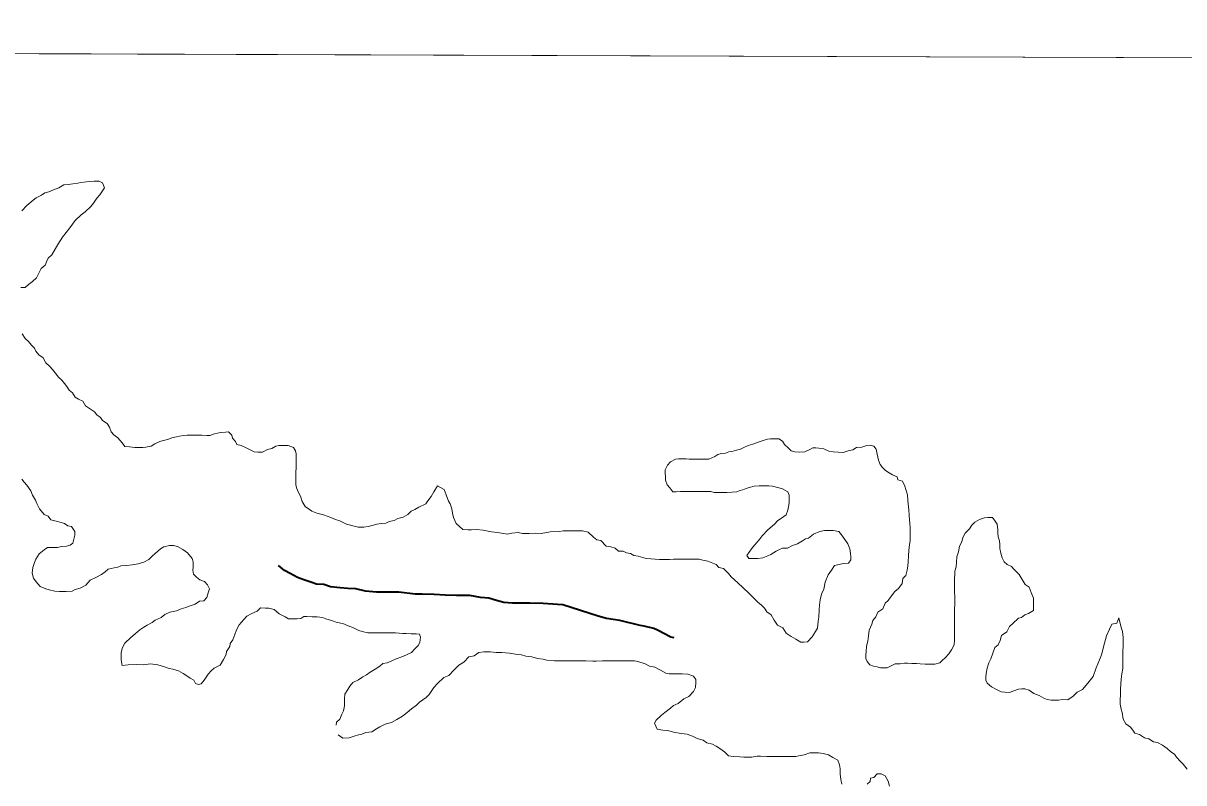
# Model space of a CAD drawing. Extents: x 553962 to 842807, y 8883888 to 9032388.
# Drawn here: x 585723 to 587242, y 8909016 to 8910009 of the extents above; entities that cross this region are included whole.
import ezdxf

# ---------------------------------------------------------------- set-up
doc = ezdxf.new("R2010")
doc.units = 0
doc.header["$LTSCALE"] = 200
doc.linetypes.add('LONG_DASH_SHORT_DASH', pattern=[9.9, 6, -1.2, 1.5, -1.2])
doc.layers.add('6', color=7, linetype='Continuous', lineweight=13)

msp = doc.modelspace()

# ---------------------------------------------------------------- linework, layer by layer
at = {"layer": '6'}
msp.add_line((574653.9, 8910009.3), (626625.7, 8909822.1), dxfattribs=at)
msp.add_lwpolyline([(596575.8, 8909932.4), (585614.8, 8909969.8), (585583.8, 8898914.4), (596544.8, 8898874.9)], close=True, dxfattribs=at)
for points in [[(585720.3, 8909663.5), (585725.8, 8909663.4), (585730.4, 8909667.4), (585735.4, 8909671.4), (585740.9, 8909676.4), (585743.5, 8909681.4), (585747, 8909688.3), (585752.1, 8909692.8), (585753.6, 8909697.3), (585756.1, 8909701.8), (585760.7, 8909706.3), (585768.6, 8909719.7), (585774.8, 8909729.4), (585784.1, 8909741.8), (585791.2, 8909751.1), (585799.2, 8909758.6), (585804.3, 8909762.5), (585811.8, 8909769.5), (585815.4, 8909774), (585819.4, 8909780.5), (585823.5, 8909784.9), (585829.5, 8909793.9), (585827.1, 8909800.4), (585822.6, 8909802.5), (585816.1, 8909802.5), (585810.1, 8909802.1), (585806.1, 8909801.6), (585798.6, 8909801.1), (585794.6, 8909800.2), (585788.1, 8909799.2), (585782, 8909798.2), (585776.5, 8909797.8), (585770, 8909793.8), (585763, 8909791.3), (585757, 8909788.9), (585751.4, 8909787.4), (585747.4, 8909784.4), (585740.4, 8909781), (585736.4, 8909778), (585727.9, 8909770.9), (585727.9, 8909770.9), (585721.4, 8909763.7)], [(585819.6, 8909497.1), (585816.6, 8909501.1), (585810.2, 8909505.2), (585804.7, 8909508.7), (585801.2, 8909514.7), (585795.8, 8909517.3), (585791.3, 8909520.3), (585787.8, 8909525.8), (585783.3, 8909529.4), (585780.4, 8909533.9), (585777.4, 8909537.9), (585773.9, 8909542.5), (585769.5, 8909546.5), (585765, 8909552), (585761.5, 8909556.1), (585758.1, 8909560.1), (585753.1, 8909565.1), (585749.6, 8909571.7), (585743.7, 8909575.7), (585739.7, 8909580.2), (585738.2, 8909584.3), (585734.3, 8909588.3), (585730.3, 8909592.8), (585725.8, 8909596.9), (585721.9, 8909602.9)], [(586265.2, 8909404), (586265.2, 8909404), (586260.4, 8909396.2), (586256.9, 8909390), (586252.6, 8909384.7), (586252.6, 8909384.7), (586249.9, 8909380.6), (586249.9, 8909380.6), (586240.9, 8909376.1), (586235.8, 8909373.2), (586230.8, 8909371.2), (586226.3, 8909366.7), (586220.3, 8909363.3), (586213.2, 8909361.3), (586208.7, 8909358.8), (586202.2, 8909357.4), (586197.7, 8909355.4), (586192.2, 8909354.9), (586185.7, 8909354), (586181.7, 8909352.5), (586174.7, 8909351.1), (586169.1, 8909350.1), (586161.6, 8909350.1), (586161.6, 8909350.1), (586161.6, 8909350.1), (586161.6, 8909350.1), (586146.3, 8909354.2), (586137.4, 8909358.2), (586131.7, 8909360.3), (586125.8, 8909362.8), (586116.2, 8909366.2), (586107.5, 8909368.4), (586100.8, 8909371.1), (586097.8, 8909373.1), (586092.3, 8909377.1), (586088.4, 8909383.7), (586085.9, 8909390.7), (586083.5, 8909395.2), (586081, 8909401.7), (586080, 8909405.8), (586080.1, 8909409.8), (586080.1, 8909416.3), (586080.1, 8909420.8), (586080.2, 8909428.8), (586080.3, 8909438.3), (586080.3, 8909445.8), (586079.4, 8909449.8), (586076.9, 8909454.3), (586069.9, 8909456.9), (586065.9, 8909456.9), (586061.9, 8909456.9), (586057.9, 8909457), (586053.9, 8909456), (586048.4, 8909453), (586042.9, 8909451.6), (586036.3, 8909448.1), (586030.3, 8909448.1), (586025.3, 8909448.7), (586020.3, 8909451.2), (586013.9, 8909454.2), (586008.4, 8909456.8), (586002.9, 8909458.3), (586000.9, 8909462.3), (585997, 8909466.4), (585996, 8909470.4), (585992, 8909474.9), (585988, 8909474.4), (585981.5, 8909474), (585977.5, 8909473), (585973.5, 8909472.1), (585967.5, 8909470.1), (585963.5, 8909470.1), (585957, 8909470.2), (585951, 8909470.2), (585946.5, 8909470.2), (585942, 8909470.2), (585938, 8909470.3), (585933.5, 8909469.8), (585927.9, 8909469.3), (585923.9, 8909468.4), (585917.9, 8909466.9), (585912.4, 8909464.9), (585906.4, 8909463.5), (585901.9, 8909462), (585895.3, 8909459), (585890.8, 8909456.1), (585883.8, 8909454.6), (585879.8, 8909454.1), (585873.3, 8909454.2), (585869.3, 8909454.2), (585862.3, 8909455.3), (585856.3, 8909455.8), (585852.8, 8909460.3), (585846.9, 8909466.9), (585841.9, 8909470.9), (585838.5, 8909474.9), (585836, 8909481), (585833, 8909485.5), (585827.1, 8909489.5), (585824.6, 8909493.6), (585819.6, 8909497.1)], [(586739.3, 8909448.3), (586732.8, 8909448.8), (586727.8, 8909449.9), (586723.8, 8909453.9), (586719.4, 8909458.4), (586716.4, 8909462.5), (586711.9, 8909465.5), (586705.4, 8909465.5), (586700.9, 8909465.6), (586696.9, 8909465.1), (586691.4, 8909463.6), (586684.9, 8909461.2), (586677.8, 8909458.7), (586671.8, 8909456.8), (586665.8, 8909454.3), (586661.8, 8909452.3), (586656.3, 8909450.8), (586650.3, 8909448.9), (586646.3, 8909448.4), (586642.2, 8909446.9), (586636.2, 8909446.5), (586632.2, 8909445), (586628.2, 8909442.5), (586624.2, 8909440.6), (586620.2, 8909439.1), (586616.2, 8909439.1), (586612.2, 8909439.1), (586607.2, 8909439.2), (586600.7, 8909439.2), (586594.7, 8909439.2), (586590.7, 8909439.3), (586584.7, 8909439.3), (586580.7, 8909439.3), (586576.7, 8909438.9), (586570.1, 8909435.4), (586566.3, 8909431.1), (586563, 8909425.1)], [(586941.9, 8909257.7), (586941.9, 8909249.2), (586941.8, 8909242.7), (586941.8, 8909235.2), (586941.7, 8909228.7), (586941.6, 8909215.6), (586941.6, 8909208.1), (586941.5, 8909202.1), (586941, 8909196.1), (586937.6, 8909189.8), (586934, 8909184.3), (586929.3, 8909179.2), (586925.3, 8909175.6), (586922.4, 8909172.7), (586915.8, 8909170.7), (586909.3, 8909170.8), (586903.3, 8909170.8), (586896.8, 8909171.4), (586891.8, 8909171.9), (586885.8, 8909171.9), (586880.3, 8909172), (586876.3, 8909172), (586870.3, 8909171.5), (586863.8, 8909171.1), (586859.7, 8909169.1), (586853.7, 8909166.1), (586848.7, 8909166.2), (586844.7, 8909166.2), (586840.2, 8909167.2), (586835.7, 8909168.3), (586830.7, 8909169.8), (586827.3, 8909174.3), (586825.8, 8909178.3), (586825.8, 8909182.8), (586825.9, 8909187.4), (586826.4, 8909194.4), (586828, 8909200.9), (586829, 8909207.9), (586830.1, 8909215.4), (586833.6, 8909223.3), (586834.7, 8909227.8), (586838.7, 8909232.8), (586841.2, 8909238.8), (586847.8, 8909243.3), (586850.8, 8909250.8), (586854.9, 8909254.3), (586857.9, 8909258.7), (586863.5, 8909265.7), (586868.5, 8909269.7), (586873.1, 8909276.2), (586874.1, 8909282.7), (586878.1, 8909286.7), (586879.7, 8909293.7), (586880.7, 8909299.7), (586880.8, 8909304.2), (586881.3, 8909313.2), (586881.9, 8909319.7), (586882.9, 8909327.2), (586883.5, 8909332.2), (586883.5, 8909339.7), (586883.6, 8909344.7), (586883.6, 8909349.2), (586883.2, 8909355.2), (586882.7, 8909359.2), (586882.2, 8909365.7), (586881.8, 8909372.8), (586881.3, 8909376.8), (586880.8, 8909380.8), (586880.4, 8909385.3), (586879.9, 8909392.3), (586878, 8909399.3), (586876.5, 8909403.8), (586873.6, 8909410.4), (586867.6, 8909411.9), (586866.6, 8909415.9), (586860.6, 8909418.4), (586856.2, 8909421), (586851.2, 8909424), (586847.2, 8909428.1), (586844.2, 8909432.1), (586842.3, 8909437.6), (586840.3, 8909445.6), (586838.9, 8909452.1), (586835.9, 8909456.2), (586831.4, 8909457.2), (586826.9, 8909456.7), (586820.4, 8909454.8), (586813.4, 8909454.3), (586808.4, 8909451.3), (586802.3, 8909449.9), (586795.8, 8909447.9), (586789.3, 8909448), (586782.8, 8909448.5), (586777.3, 8909449.6), (586770.8, 8909452.6), (586764.3, 8909453.6), (586760.3, 8909453.7), (586756.3, 8909453.7), (586752.3, 8909451.7), (586745.8, 8909448.8), (586739.3, 8909448.3)], [(586563, 8909425.1), (586563.4, 8909411.5), (586565.9, 8909405.5), (586569.4, 8909401.5), (586573.3, 8909396.4), (586577.3, 8909396.4), (586583.3, 8909396.9), (586587.3, 8909396.8), (586594.3, 8909396.8), (586602.3, 8909396.8), (586607.8, 8909396.7), (586612.3, 8909396.7), (586616.8, 8909396.7), (586622.8, 8909396.6), (586627.3, 8909395.6), (586631.3, 8909395.6), (586638.3, 8909395.5), (586643.8, 8909395.5), (586650.4, 8909395.9), (586656.9, 8909396.4), (586660.9, 8909397.9), (586664.9, 8909398.8), (586668.9, 8909400.8), (586672.9, 8909401.8), (586679.4, 8909403.8), (586685.9, 8909404.2), (586690.4, 8909404.2), (586698.9, 8909404.1), (586703.4, 8909403.6), (586711.9, 8909401.5), (586716.4, 8909400), (586723.4, 8909396.4), (586725.4, 8909391.9), (586725.3, 8909387.9), (586725.3, 8909382.9), (586724.8, 8909378.9), (586723.7, 8909372.4), (586721.2, 8909366.4), (586715.1, 8909361.9), (586710.6, 8909359), (586706, 8909354.1), (586697.5, 8909346.4), (586689.8, 8909338.6), (586686.1, 8909333.6), (586680, 8909326.7), (586676, 8909321.7), (586669.9, 8909313.2), (586672.4, 8909309.2), (586676.4, 8909309.2), (586680.4, 8909309.1), (586684.4, 8909309.1), (586690.9, 8909310.1), (586697.4, 8909312.5), (586701.4, 8909314.5), (586708.5, 8909318.5), (586712.5, 8909320.9), (586716.5, 8909322.4), (586723, 8909322.4), (586729.5, 8909326.3), (586736.1, 8909328.3), (586742.6, 8909332.3), (586746.6, 8909334.7), (586750.6, 8909335.7), (586757.2, 8909340.7), (586765.2, 8909344.6), (586771.7, 8909345.6), (586778.2, 8909345.5), (586782.7, 8909345.5), (586790.2, 8909344.5), (586793.7, 8909339.9), (586798.1, 8909333.9), (586802.1, 8909328.4), (586804.5, 8909321.8), (586805.5, 8909315.8), (586806, 8909311.3), (586805.9, 8909307.3), (586802.9, 8909302.8), (586795.9, 8909302.4), (586790.9, 8909301.4), (586784.4, 8909299.9), (586780.8, 8909293.9), (586776.3, 8909287.5), (586772.2, 8909278), (586770.6, 8909269), (586767.6, 8909262.5), (586766, 8909255), (586765, 8909248), (586764.4, 8909242), (586764.3, 8909232.5), (586763.3, 8909227), (586762.2, 8909218), (586759.7, 8909213.5), (586755.6, 8909206.5), (586749.1, 8909200), (586744.6, 8909199.6), (586740.6, 8909199.6), (586734.1, 8909203.6), (586728.1, 8909207.2), (586721.2, 8909211.2), (586717.2, 8909218.3), (586710.2, 8909221.8)], [(585721.7, 8909412.9), (585724.7, 8909408.8), (585728.2, 8909404.8), (585733.1, 8909397.8), (585735.6, 8909391.8), (585739.5, 8909385.2), (585741, 8909381.2), (585744.5, 8909374.2), (585750.9, 8909366.6), (585755.9, 8909364.6), (585759.3, 8909359.6), (585766.3, 8909358), (585772.8, 8909356), (585777.3, 8909354.9), (585781.8, 8909351.9), (585786.3, 8909350.9), (585790.8, 8909344.3), (585790.7, 8909339.8), (585789.7, 8909334.3), (585788.1, 8909329.3), (585784.7, 8909326.6), (585780, 8909325.2), (585773.2, 8909324.6), (585768.1, 8909323.4), (585762.1, 8909323.5), (585755.1, 8909323.5), (585750.6, 8909320.6), (585744, 8909315.1), (585740, 8909308.1), (585738.2, 8909303.8), (585735.8, 8909297.5), (585735.1, 8909290.1), (585736.9, 8909283.3), (585740.3, 8909278.6), (585745.7, 8909272.5), (585752.7, 8909269.5), (585757.2, 8909267.9), (585764.6, 8909266.4), (585770.6, 8909265.8), (585779.7, 8909265.8), (585787.2, 8909266.2), (585791.2, 8909268.7), (585797.7, 8909270.2), (585805.2, 8909274.1), (585810.8, 8909280.6), (585818.3, 8909284.1), (585825.8, 8909288), (585830.4, 8909291.5), (585834.4, 8909295), (585838.4, 8909295.9), (585842.4, 8909296.9), (585846.9, 8909297.9), (585850.9, 8909299.4), (585858.4, 8909299.8), (585866, 8909300.8), (585873.5, 8909302.2), (585881, 8909304.2), (585887.5, 8909307.6), (585892.1, 8909312.1), (585896.1, 8909315.6), (585903.1, 8909321.6), (585907.2, 8909324.5), (585914.7, 8909326), (585919.7, 8909325.9), (585925.2, 8909324.9), (585931.9, 8909320.9), (585938.1, 8909316.6), (585944.2, 8909308.9), (585944.2, 8909308.9), (585945.5, 8909304.8), (585945.5, 8909297.7), (585945.4, 8909293.7), (585945.9, 8909288.7), (585949.9, 8909284.7), (585954.3, 8909281.2), (585960.3, 8909279.1), (585964.5, 8909274.8), (585966.8, 8909269.6), (585965.2, 8909264.1), (585963.7, 8909258.1)], [(586710.2, 8909221.8), (586705.8, 8909228.4), (586701.8, 8909235.4), (586695.9, 8909239.4), (586692.9, 8909244), (586688.9, 8909248), (586684.5, 8909252), (586672.3, 8909264), (586658, 8909277.1), (586649.5, 8909285.3), (586646.1, 8909289.3), (586639.6, 8909295.9), (586633.1, 8909297.4), (586629.6, 8909301.4), (586623.2, 8909304), (586618.7, 8909305.5), (586612.2, 8909307.1), (586607.7, 8909308.1), (586603.2, 8909308.1), (586599.2, 8909308.1), (586594.2, 8909308.2), (586588.2, 8909308.2), (586581.7, 8909308.3), (586574.2, 8909308.3), (586568.7, 8909307.8), (586562.2, 8909307.9), (586555.7, 8909307.9), (586550.2, 8909308), (586544.2, 8909308.5), (586538.2, 8909309.1), (586533.7, 8909310.6), (586527.7, 8909312.1), (586522.2, 8909313.2), (586517.7, 8909315.7), (586512.7, 8909316.7), (586508.2, 8909318.8), (586502.2, 8909318.8), (586497.7, 8909322.8), (586492.2, 8909324.4), (586485.8, 8909325.4), (586478.8, 8909332.5), (586473.8, 8909333.5), (586469.3, 8909337), (586462.4, 8909343.6), (586455, 8909345.3), (586444.2, 8909345.3), (586444.2, 8909345.3), (586444.2, 8909345.3), (586444.2, 8909345.3), (586444.2, 8909345.3), (586444.2, 8909345.3), (586429.8, 8909345.3), (586424.7, 8909344.6), (586424.7, 8909344.6), (586412.5, 8909343.9), (586400.9, 8909341.7), (586393, 8909342.4), (586385.1, 8909341.7), (586376.4, 8909341.7), (586370.6, 8909343.1), (586362.7, 8909342.4), (586356.9, 8909341), (586356.9, 8909341), (586343.9, 8909343.1), (586336, 8909343.9), (586325.2, 8909346), (586325.2, 8909346), (586325.2, 8909346), (586315.8, 8909347.1), (586309.8, 8909346.6), (586305.3, 8909346.6), (586298.3, 8909347.2), (586289.8, 8909354.7), (586289.8, 8909354.7), (586289.8, 8909354.7), (586289.8, 8909354.7), (586286.2, 8909362.6), (586284.8, 8909368.4), (586284.1, 8909374.1), (586281.9, 8909380.6), (586279.7, 8909384.2), (586276.8, 8909392.2), (586274, 8909399.4), (586274, 8909399.4), (586265.2, 8909404)], [(587156.7, 8909231.5), (587153.8, 8909224.4), (587147.4, 8909223.2), (587144.2, 8909216.8), (587140.3, 8909207.8), (587140.3, 8909207.8), (587137.8, 8909198.2), (587137.8, 8909198.2), (587137.8, 8909198.2), (587133.9, 8909182.9), (587133.9, 8909182.9), (587131.4, 8909176.5), (587126.9, 8909166.2), (587123, 8909154.7), (587116, 8909145.8), (587109, 8909137.5), (587101.9, 8909134.3), (587096.8, 8909129.2), (587089.8, 8909124), (587083.5, 8909124.6), (587077.5, 8909123.6), (587073.5, 8909123.6), (587068, 8909123.7), (587063, 8909124.7), (587058.5, 8909126.2), (587052.5, 8909129.8), (587045.5, 8909132.3), (587039.1, 8909136.9), (587033.6, 8909138.4), (587029.6, 8909138.4), (587025.1, 8909138), (587019.1, 8909136), (587013.5, 8909134), (587007.5, 8909134.1), (587002.5, 8909134.6), (586996.6, 8909137.7), (586990.1, 8909141.2), (586984.1, 8909145.8), (586982.6, 8909149.8), (586982.7, 8909153.8), (586983.2, 8909158.8), (586984.3, 8909165.8), (586986.3, 8909172.8), (586988.9, 8909177.8), (586991.9, 8909185.3), (586994.5, 8909192.8), (586998.5, 8909196.2), (587001.5, 8909201.7), (587003.1, 8909208.2), (587010.1, 8909213.2), (587013.7, 8909220.2), (587017.7, 8909224.1), (587025.3, 8909231.1), (587029.3, 8909232.1), (587033.8, 8909235.6), (587038.3, 8909237), (587044.9, 8909241), (587044.9, 8909247.5), (587044.9, 8909251.5), (587045, 8909257), (587042, 8909264.5), (587039.1, 8909271.6), (587034.1, 8909275.1), (587030.2, 8909281.6), (587026.2, 8909288.2), (587019.8, 8909294.7), (587016.3, 8909298.8), (587010.3, 8909301.3), (587006.7, 8909304.6), (587003.8, 8909309.9), (587002.3, 8909316.2), (587000.9, 8909322), (587000.9, 8909327.3), (587000.4, 8909332.2), (586998.5, 8909337.5), (586998.1, 8909342.4), (586998.1, 8909346.4), (586997.2, 8909354), (586994.7, 8909358), (586991.3, 8909362.5), (586985.3, 8909362.6), (586980.8, 8909362.1), (586974.2, 8909360.1), (586968.2, 8909356.7), (586964.2, 8909352.7), (586961.1, 8909347.7), (586955.6, 8909342.2), (586952.6, 8909336.7), (586951, 8909330.7), (586948, 8909325.2), (586946.9, 8909317.7), (586944.8, 8909311.2), (586944.3, 8909304.2), (586943.8, 8909298.2), (586942.2, 8909292.7), (586942.2, 8909287.7), (586941.6, 8909283.7), (586941.6, 8909277.7), (586941.6, 8909272.2), (586941.5, 8909266.2), (586941.9, 8909257.7)], [(585963.7, 8909258.1), (585959.6, 8909253.6), (585954.1, 8909253.1), (585948.1, 8909249.2), (585941.6, 8909247.2), (585936.1, 8909245.2), (585930, 8909243.3), (585924, 8909240.8), (585915, 8909238.9), (585908.5, 8909235.9), (585903.9, 8909231.9), (585895.9, 8909228.5), (585891.9, 8909225.5), (585885.4, 8909222), (585881.3, 8909219.1), (585875.8, 8909215.6), (585869.8, 8909210.6), (585864.2, 8909205.6), (585856.4, 8909198.5), (585853, 8909192.6), (585851.5, 8909186.3), (585851.5, 8909186.3), (585851.5, 8909176.6), (585852.6, 8909169.2)], [(585852.6, 8909169.2), (585860.8, 8909169.9), (585871.2, 8909170.3), (585880.2, 8909169.9), (585889.8, 8909171.4), (585899.2, 8909169.9), (585908.1, 8909167.3), (585914.4, 8909165.4), (585918.9, 8909164.3), (585926.3, 8909162.1), (585926.3, 8909162.1), (585932.7, 8909158.8), (585937.5, 8909155.4), (585941.6, 8909152.4), (585946.4, 8909149.8), (585948.7, 8909145.7), (585952.4, 8909144.2), (585956.1, 8909145.3), (585960.1, 8909149.8), (585965.2, 8909157.7), (585969.2, 8909162.2), (585973.3, 8909165.7), (585980.8, 8909169.6), (585985.3, 8909177.1), (585988.9, 8909183.6), (585989.4, 8909187.6), (585993.5, 8909194.1), (585994, 8909198.1), (585997.6, 8909202.6), (586000.1, 8909209.6), (586002.2, 8909215.6), (586005.7, 8909222.1), (586011.8, 8909229.5), (586015.8, 8909233.5), (586022.3, 8909237), (586029.3, 8909240.4), (586033.9, 8909244.4), (586040.4, 8909244.3), (586044.4, 8909244.3), (586051.4, 8909242.3), (586058.3, 8909236.7), (586065.8, 8909232.7), (586070.3, 8909230.1), (586077.3, 8909230.1), (586081.8, 8909230.1), (586086.3, 8909230.5), (586090.3, 8909233), (586094.3, 8909233), (586101.3, 8909232.9), (586107.8, 8909232.9), (586114.8, 8909231.8), (586119.3, 8909230.3), (586126.8, 8909227.8), (586133.8, 8909225.2), (586141.3, 8909224.2), (586148.3, 8909221.1), (586155.2, 8909218.6), (586162.2, 8909215), (586166.7, 8909213.5), (586174.2, 8909211.9), (586178.7, 8909211.9), (586182.7, 8909211.9), (586189.2, 8909211.8), (586196.7, 8909211.8), (586202.2, 8909211.7), (586210.2, 8909211.7), (586219.7, 8909211.1), (586224.2, 8909211.1), (586230.7, 8909210.5), (586237.2, 8909210.5), (586241.7, 8909210), (586243, 8909206.1), (586242.1, 8909199.4), (586240, 8909195.2), (586236.2, 8909191.4), (586236.2, 8909191.4), (586231.4, 8909186.3), (586224.9, 8909182.9), (586218.4, 8909180.5), (586211.3, 8909177.8), (586205.5, 8909175), (586199.3, 8909172.6), (586193.9, 8909171.7), (586189.9, 8909168.2), (586183.8, 8909164.3), (586177.3, 8909160.3), (586172.3, 8909156.8), (586167.8, 8909154.4), (586161.7, 8909150.4), (586154.7, 8909147), (586150.7, 8909142), (586148.1, 8909137.5), (586144.1, 8909131.5), (586143.5, 8909125.5), (586143.5, 8909121.5), (586143.5, 8909116.5), (586142.4, 8909110), (586139.9, 8909105.5), (586137.3, 8909099), (586133.3, 8909095), (586132.8, 8909091)], [(587245.9, 8909033.5), (587240.9, 8909040), (587236.9, 8909044.1), (587232, 8909049.1), (587229.5, 8909053.1), (587224.5, 8909056.2), (587219.6, 8909060.7), (587213.6, 8909064.7), (587207.1, 8909068.3), (587202.1, 8909069.3), (587195.7, 8909073.4), (587190.2, 8909074.4), (587183.7, 8909079), (587177.7, 8909080.5), (587174.7, 8909084.5), (587171.8, 8909088.6), (587165.8, 8909092.6), (587162.3, 8909099.1), (587160.9, 8909107.7), (587159.4, 8909112.2), (587158.5, 8909118.7), (587158.5, 8909123.7), (587158.6, 8909131.2), (587158.6, 8909138.2), (587159.2, 8909144.7), (587159.7, 8909151.2), (587160.3, 8909158.2), (587161.8, 8909165.2), (587161.9, 8909171.7), (587161.9, 8909175.7), (587161.9, 8909179.7), (587162, 8909183.8), (587162, 8909187.8), (587162.1, 8909194.3), (587162.1, 8909201.8), (587162.1, 8909205.8), (587161.2, 8909213.8), (587159.7, 8909218.8), (587156.7, 8909231.5)], [(586135.2, 8909078.5), (586141.3, 8909074.1), (586149.9, 8909074.6), (586156.2, 8909076.5), (586161.9, 8909078.4), (586166.3, 8909079.4), (586171.6, 8909081.3), (586179.2, 8909082.2), (586185.5, 8909086.1), (586189.8, 8909089), (586197, 8909092.3), (586197, 8909092.3), (586197, 8909092.3), (586205.2, 8909094.7), (586211.9, 8909098.6), (586219.6, 8909102.9), (586225.4, 8909107.7), (586231.1, 8909112.5), (586237.9, 8909117.3), (586241.7, 8909121.1), (586250.5, 8909127.3), (586254.5, 8909131.2), (586260.6, 8909140.2), (586265.1, 8909145.7), (586273.7, 8909153.2), (586280.2, 8909156.1), (586286.8, 8909163.1), (586293.3, 8909169.6), (586299.9, 8909173.5), (586306.4, 8909180.5), (586313.4, 8909181.9), (586319.5, 8909185.9), (586326, 8909186.9), (586330, 8909186.8), (586334, 8909186.8), (586342, 8909186.2), (586349.5, 8909186.2), (586354, 8909185.7), (586359.5, 8909185.1), (586367.5, 8909184.1), (586375, 8909183), (586381, 8909181.5), (586388.5, 8909180.4), (586395.9, 8909178.4), (586403.4, 8909177.3), (586408.4, 8909176.3), (586418.4, 8909175.2), (586422.4, 8909175.2), (586430.4, 8909175.2), (586435.4, 8909175.1), (586443.4, 8909175.1), (586447.9, 8909175), (586454.4, 8909175), (586459.4, 8909175), (586468.5, 8909174.9), (586473, 8909174.9), (586481, 8909175.3), (586485.5, 8909175.3), (586496, 8909175.2), (586509.5, 8909175.1), (586523, 8909175), (586527.5, 8909174.5), (586537, 8909171.4), (586542.4, 8909168.4), (586549.4, 8909166.9), (586556.9, 8909162.8), (586563.9, 8909159.2), (586568.4, 8909158.2), (586573.9, 8909158.2), (586578.9, 8909158.2), (586585.4, 8909158.1), (586592.9, 8909157.6), (586600.3, 8909155), (586603.3, 8909151), (586603.3, 8909147), (586602.7, 8909140.5), (586600.2, 8909135), (586594.2, 8909128.5), (586587.6, 8909125.5), (586580.1, 8909119.6), (586574.1, 8909116.6), (586570, 8909113.1), (586562.5, 8909107.7), (586558.5, 8909104.2), (586551.4, 8909097.7), (586549.1, 8909093.5), (586549.1, 8909093.5), (586549.1, 8909093.5), (586552.6, 8909086), (586560.1, 8909084.5), (586566.5, 8909084), (586574, 8909082), (586584, 8909080), (586592, 8909079.1), (586598.9, 8909076.6), (586604.9, 8909073.6), (586612.9, 8909071.6), (586617.4, 8909068.1), (586624.9, 8909066.1), (586629.8, 8909063.6), (586635.8, 8909059.6)], [(586635.8, 8909059.6), (586641.3, 8909055.6), (586646.1, 8909051.1), (586652.6, 8909050), (586660.6, 8909049.5), (586666.1, 8909049.4), (586672.6, 8909049.4), (586676.6, 8909049.3), (586683.6, 8909050.3), (586687.6, 8909050.3), (586696.1, 8909050.2), (586700.1, 8909050.2), (586706.6, 8909050.2), (586711.6, 8909050.1), (586719.1, 8909050.1), (586724.1, 8909050), (586734.1, 8909050), (586738.1, 8909050.9), (586745.1, 8909052.4), (586752.2, 8909054.9), (586759.7, 8909054.8), (586763.7, 8909054.8), (586769.7, 8909054.2), (586776.7, 8909052.2), (586782.6, 8909048.7), (586789.1, 8909045.1), (586791.1, 8909039.1), (586792, 8909034.1), (586792, 8909027.6), (586792.9, 8909020), (586794.4, 8909014)], [(586827.4, 8909013.8), (586831.4, 8909017.3), (586831.9, 8909021.8), (586836, 8909022.8), (586840.5, 8909027.2), (586845.5, 8909027.2), (586851, 8909024.7), (586854.9, 8909017.6), (586856.4, 8909011.1)]]:
    msp.add_lwpolyline(points, dxfattribs=at)
at = {"layer": '6', "linetype": 'LONG_DASH_SHORT_DASH', "lineweight": 35}
for points in [[(586171, 8909266.2), (586158.6, 8909269.3), (586148.1, 8909269.8), (586138.1, 8909270.9), (586125.1, 8909272), (586116.6, 8909275), (586107.1, 8909275.6), (586099.6, 8909278.1), (586091.6, 8909280.7), (586082.2, 8909284.2), (586072.7, 8909289.3), (586065.2, 8909293.3), (586057.3, 8909299.8)], [(586574.8, 8909205.2), (586570.6, 8909206), (586553.2, 8909215.2), (586548.2, 8909217.7), (586535.7, 8909220.7), (586530.2, 8909221.3), (586503.8, 8909227.9), (586486.3, 8909230.5), (586475.3, 8909233.6), (586429.4, 8909248.3), (586422.4, 8909248.9), (586403.4, 8909250), (586385.9, 8909250.6), (586363.4, 8909250.7), (586352, 8909251.7), (586342.5, 8909254.3), (586332.5, 8909257.3), (586321.5, 8909257.9), (586307.5, 8909260.5), (586290, 8909260.6), (586275.5, 8909261.2), (586261, 8909262.2), (586245, 8909262.3), (586236, 8909262.4), (586214.5, 8909265), (586207.5, 8909265), (586200, 8909265.1), (586185.5, 8909265.1), (586171, 8909266.2)]]:
    msp.add_lwpolyline(points, dxfattribs=at)

doc.saveas('drawing.dxf')
